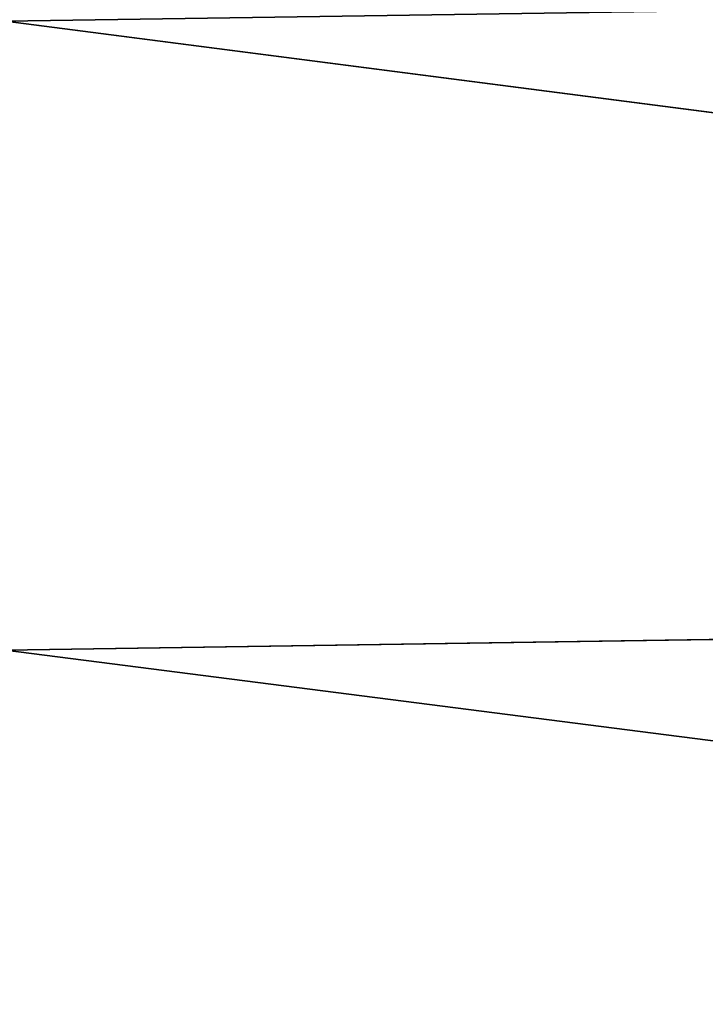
# Model space of a CAD drawing. Header units: metres. Extents: x -2 to 78, y -85 to 85.
# Tile 359 of 500: x 39.94 to 41.4, y 23.21 to 25.31. Entities that reach past the tile are written whole.
import ezdxf

# ---------------------------------------------------------------- set-up
doc = ezdxf.new("R2010")
doc.units = ezdxf.units.M
doc.layers.add('solid_20004802', color=7, linetype='CONTINUOUS')

msp = doc.modelspace()

# ---------------------------------------------------------------- linework, layer by layer
at = {"layer": 'solid_20004802'}
for points in [[(49.188503, 25.442968, -27.423618), (39.908051, 25.304277, -27.370131), (39.908051, 26.650513, -27.469435)], [(49.188503, 25.442673, 27.423592), (39.908051, 26.650513, 27.469435), (39.908051, 25.304277, 27.370131)], [(49.188503, 25.442968, -27.423618), (49.188503, 24.104607, -27.265715), (39.908051, 25.304277, -27.370131)], [(49.188503, 24.104305, 27.265673), (49.188503, 25.442673, 27.423592), (39.908051, 25.304277, 27.370131)], [(49.188503, 24.104607, -27.265715), (39.908051, 23.964537, -27.204889), (39.908051, 25.304277, -27.370131)], [(49.188503, 24.104305, 27.265673), (39.908051, 25.304277, 27.370131), (39.908051, 23.964537, 27.204889)], [(49.188503, 24.104607, -27.265715), (49.188503, 22.77557, -27.042534), (39.908051, 23.964537, -27.204889)], [(49.188503, 22.775263, 27.042475), (49.188503, 24.104305, 27.265673), (39.908051, 23.964537, 27.204889)], [(49.188503, 22.77557, -27.042534), (39.908051, 22.634516, -26.97411), (39.908051, 23.964537, -27.204889)], [(49.188503, 22.775263, 27.042475), (39.908051, 23.964537, 27.204889), (39.908051, 22.634516, 26.97411)]]:
    msp.add_3dface(points, dxfattribs=at)

doc.saveas('drawing.dxf')
